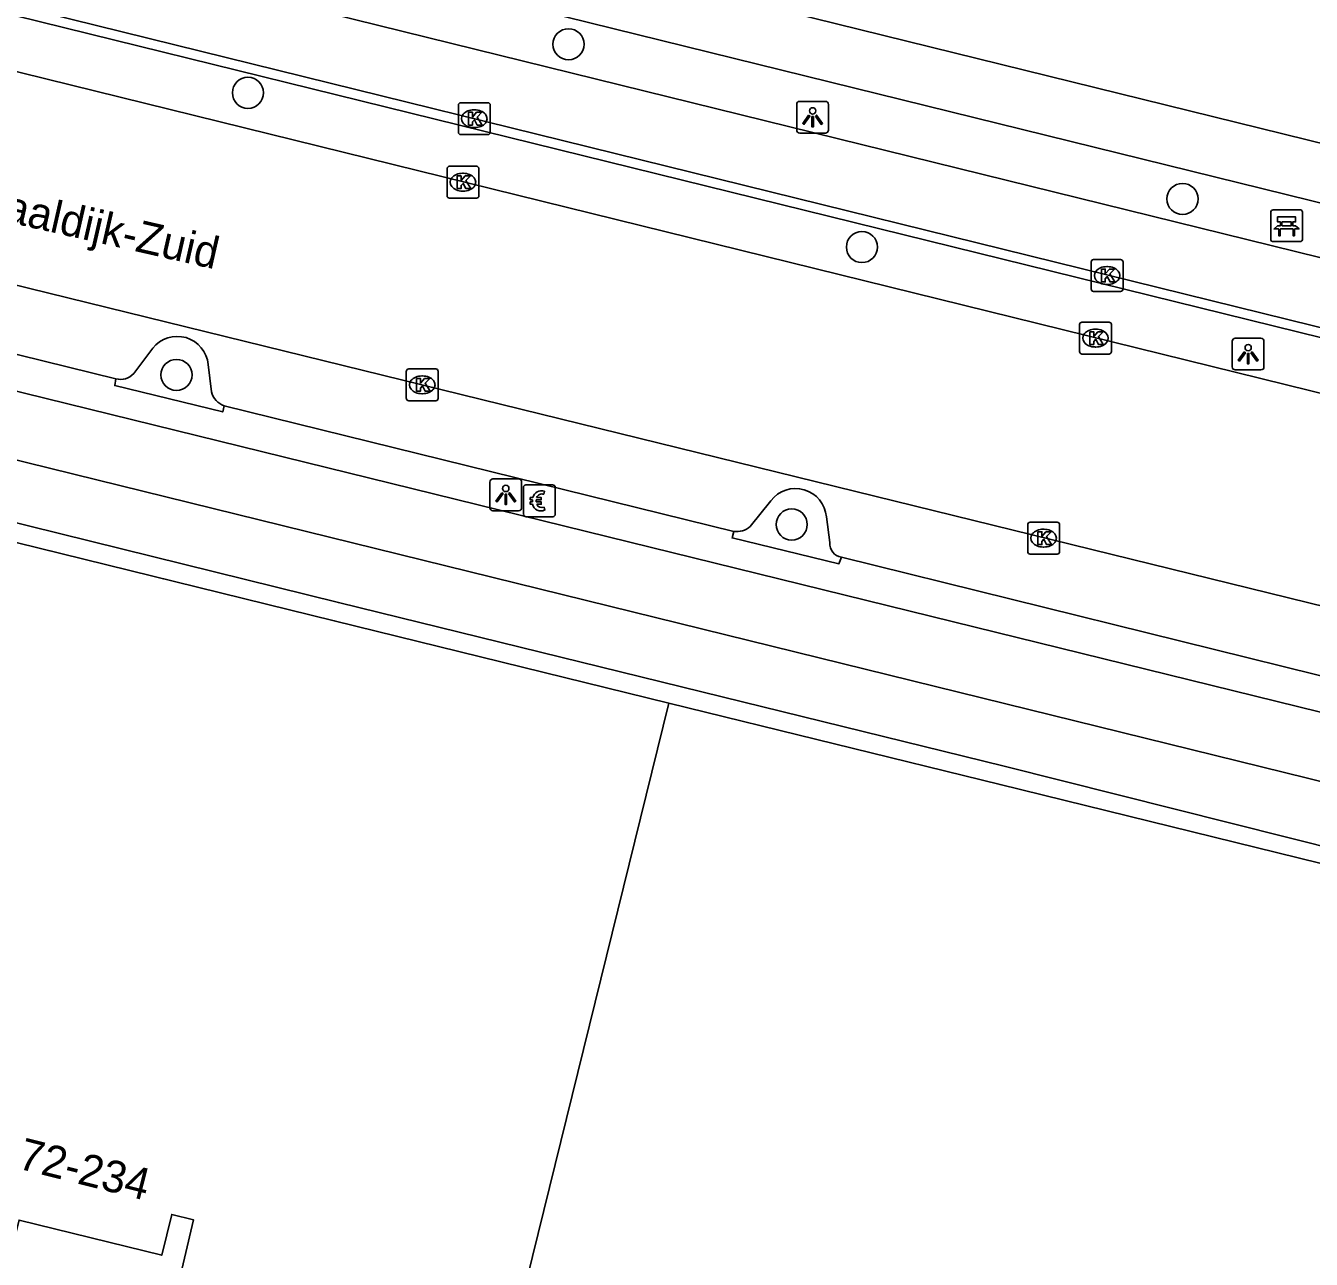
# Model space of a CAD drawing. Extents: x 161771 to 163125, y 382479 to 383177.
# Drawn here: x 162035.24 to 162075.66, y 383071.72 to 383110.5 of the extents above; entities that cross this region are included whole.
import ezdxf

# ---------------------------------------------------------------- set-up
doc = ezdxf.new("R2010")
doc.units = 0
for name, color, linetype in [('IMGEO_Bank', 7, 'Continuous'), ('IMGEO_Berm_open', 7, 'Continuous'), ('IMGEO_Betaalautomaat', 7, 'Continuous'), ('IMGEO_Boom', 7, 'Continuous'), ('IMGEO_Fietspad_gesloten', 7, 'Continuous'), ('IMGEO_Haag', 7, 'Continuous'), ('IMGEO_Kolk', 7, 'Continuous'), ('IMGEO_Lichtpunt', 7, 'Continuous'), ('IMGEO_Openbare_ruimte_label', 7, 'Continuous'), ('IMGEO_Pand', 7, 'Continuous'), ('IMGEO_Pand_nummerreeks', 7, 'Continuous'), ('IMGEO_Parkeervlak_open', 7, 'Continuous'), ('IMGEO_Rijbaan_lokaal_gesloten', 7, 'Continuous'), ('IMGEO_Voetpad_open', 7, 'Continuous')]:
    doc.layers.add(name, color=color, linetype=linetype)

msp = doc.modelspace()

# ---------------------------------------------------------------- linework, layer by layer
at = {"layer": 'IMGEO_Bank'}
for p, q in [((162074.46, 383104.715), (162075.301, 383104.715)), ((162075.301, 383104.715), (162074.46, 383104.715)), ((162074.385, 383103.79), (162074.385, 383104.631)), ((162074.385, 383104.631), (162074.385, 383103.79)), ((162074.694, 383104.221), (162074.694, 383104.327)), ((162074.738, 383104.327), (162074.738, 383104.221)), ((162075.026, 383104.333), (162074.744, 383104.333)), ((162075.032, 383104.221), (162075.032, 383104.327)), ((162075.076, 383104.327), (162075.076, 383104.221)), ((162075.385, 383104.64), (162075.385, 383103.799)), ((162075.385, 383103.799), (162075.385, 383104.64)), ((162075.082, 383104.113), (162074.689, 383104.113)), ((162074.744, 383104.215), (162075.026, 383104.215)), ((162075.31, 383103.715), (162074.469, 383103.715)), ((162074.469, 383103.715), (162075.31, 383103.715))]:
    msp.add_line(p, q, dxfattribs=at)
for points in [[(162074.688, 383104.333), (162074.602, 383104.333), (162074.602, 383104.494), (162075.165, 383104.494), (162075.165, 383104.333), (162075.082, 383104.333)], [(162074.632, 383104.113), (162074.49, 383104.113), (162074.602, 383104.215), (162074.688, 383104.215)], [(162074.682, 383104.106), (162074.682, 383103.899), (162074.639, 383103.899), (162074.639, 383104.106)], [(162075.082, 383104.215), (162075.165, 383104.215), (162075.277, 383104.113), (162075.138, 383104.113)], [(162075.132, 383104.106), (162075.132, 383103.899), (162075.088, 383103.899), (162075.088, 383104.106)]]:
    msp.add_lwpolyline(points, dxfattribs=at)
for centre, radius, start, end in [((162074.463, 383104.637), 0.0779, 92.4484, 184.2845), ((162074.463, 383104.637), 0.0779, 92.4484, 184.2845), ((162075.307, 383104.637), 0.0779, 2.4484, 94.2845), ((162075.307, 383104.637), 0.0779, 2.4484, 94.2845), ((162074.687, 383104.326), 0.00671, 2.8957, 87.1043), ((162074.744, 383104.326), 0.00671, 92.8957, 177.1043), ((162075.026, 383104.326), 0.00671, 2.8957, 87.1043), ((162075.083, 383104.326), 0.00671, 92.8957, 177.1043), ((162074.632, 383104.106), 0.00671, 2.8957, 87.1043), ((162074.689, 383104.106), 0.00671, 92.8957, 177.1043), ((162074.687, 383104.222), 0.00671, 272.8957, 357.1043), ((162074.744, 383104.222), 0.00671, 182.8957, 267.1043), ((162075.026, 383104.222), 0.00671, 272.8957, 357.1043), ((162075.083, 383104.222), 0.00671, 182.8957, 267.1043), ((162075.081, 383104.106), 0.00671, 2.8957, 87.1043), ((162075.138, 383104.106), 0.00671, 92.8957, 177.1043), ((162074.463, 383103.793), 0.0779, 182.4484, 274.2845), ((162074.463, 383103.793), 0.0779, 182.4484, 274.2845), ((162075.307, 383103.793), 0.0779, 272.4484, 4.2845), ((162075.307, 383103.793), 0.0779, 272.4484, 4.2845)]:
    msp.add_arc(centre, radius, start, end, dxfattribs=at)
at = {"layer": 'IMGEO_Berm_open'}
for points in [[(162041.486, 383098.554), (162041.438, 383098.359), (162038.04, 383099.19), (162038.08, 383099.402)], [(162060.892, 383093.798), (162060.808, 383093.59), (162057.449, 383094.399), (162057.501, 383094.604)]]:
    msp.add_lwpolyline(points, dxfattribs=at)
at = {"layer": 'IMGEO_Betaalautomaat'}
for p, q in [((162050.891, 383095.142), (162050.891, 383095.983)), ((162050.891, 383095.983), (162050.891, 383095.142)), ((162050.966, 383096.066), (162051.807, 383096.066)), ((162051.807, 383096.066), (162050.966, 383096.066)), ((162051.553, 383095.871), (162051.536, 383095.771)), ((162051.89, 383095.992), (162051.89, 383095.151)), ((162051.89, 383095.151), (162051.89, 383095.992)), ((162051.174, 383095.53), (162051.174, 383095.598)), ((162051.295, 383095.598), (162051.295, 383095.53)), ((162051.816, 383095.067), (162050.975, 383095.067)), ((162050.975, 383095.067), (162051.816, 383095.067)), ((162051.54, 383095.365), (162051.562, 383095.278))]:
    msp.add_line(p, q, dxfattribs=at)
for points in [[(162051.174, 383095.598), (162051.105, 383095.598), (162051.105, 383095.667), (162051.184, 383095.667)], [(162051.179, 383095.461), (162051.105, 383095.461), (162051.105, 383095.53), (162051.174, 383095.53)], [(162051.306, 383095.667), (162051.453, 383095.667), (162051.453, 383095.598), (162051.295, 383095.598)], [(162051.295, 383095.53), (162051.453, 383095.53), (162051.453, 383095.461), (162051.309, 383095.461)]]:
    msp.add_lwpolyline(points, dxfattribs=at)
for centre, radius, start, end in [((162050.969, 383095.989), 0.0779, 92.4484, 184.2845), ((162050.969, 383095.989), 0.0779, 92.4484, 184.2845), ((162051.467, 383095.591), 0.293, 73.014, 165.0139), ((162051.813, 383095.989), 0.0779, 2.4484, 94.2845), ((162051.813, 383095.989), 0.0779, 2.4484, 94.2845), ((162051.44, 383095.516), 0.267, 191.8096, 297.0389), ((162051.473, 383095.604), 0.179, 69.3236, 159.5683), ((162051.473, 383095.531), 0.179, 202.7625, 291.8693), ((162050.969, 383095.145), 0.0779, 182.4484, 274.2845), ((162050.969, 383095.145), 0.0779, 182.4484, 274.2845), ((162051.813, 383095.145), 0.0779, 272.4484, 4.2845), ((162051.813, 383095.145), 0.0779, 272.4484, 4.2845)]:
    msp.add_arc(centre, radius, start, end, dxfattribs=at)
at = {"layer": 'IMGEO_Boom'}
for centre in [(162052.309, 383109.919), (162042.23, 383108.394), (162071.613, 383105.056), (162061.534, 383103.546), (162039.982, 383099.524), (162059.324, 383094.823)]:
    msp.add_circle(centre, 0.489, dxfattribs=at)
at = {"layer": 'IMGEO_Fietspad_gesloten'}
for points in [[(162150.168, 383085.809), (162140.488, 383087.535), (162137.535, 383088.116), (162134.626, 383088.77), (162083.536, 383101.336), (162000, 383121.941), (161979.686, 383126.952), (161923.625, 383140.841)], [(161915.689, 383140.639), (161979.048, 383124.929), (162000, 383119.758), (162083.074, 383099.255), (162134.136, 383086.721), (162137.066, 383086.053), (162140.008, 383085.446), (162150.119, 383083.649)], [(162003.304, 383106.804), (162076.586, 383088.768), (162114.9, 383079.294)], [(162127.72, 383074.005), (162080.686, 383085.58), (162003.024, 383104.713)]]:
    msp.add_lwpolyline(points, dxfattribs=at)
at = {"layer": 'IMGEO_Haag'}
msp.add_lwpolyline([(162150.044, 383083.349), (162139.954, 383085.159), (162137.013, 383085.752), (162134.07, 383086.429), (162082.999, 383098.959), (162000, 383119.435), (161978.973, 383124.622)], dxfattribs=at)
at = {"layer": 'IMGEO_Kolk'}
for p, q in [((162048.845, 383107.154), (162048.845, 383108.006)), ((162048.92, 383108.08), (162049.772, 383108.08)), ((162049.846, 383108.006), (162049.846, 383107.154)), ((162049.333, 383107.86), (162049.358, 383107.86)), ((162049.356, 383107.3), (162049.331, 383107.3)), ((162049.772, 383107.08), (162048.92, 383107.08)), ((162048.489, 383105.157), (162048.489, 383106.009)), ((162048.564, 383106.083), (162049.416, 383106.083)), ((162049.49, 383106.009), (162049.49, 383105.157)), ((162048.977, 383105.863), (162049.002, 383105.863)), ((162049, 383105.303), (162048.975, 383105.303)), ((162049.416, 383105.083), (162048.564, 383105.083)), ((162068.74, 383102.224), (162068.74, 383103.076)), ((162068.815, 383103.15), (162069.667, 383103.15)), ((162069.741, 383103.076), (162069.741, 383102.224)), ((162069.228, 383102.93), (162069.253, 383102.93)), ((162069.251, 383102.37), (162069.226, 383102.37)), ((162069.667, 383102.15), (162068.815, 383102.15)), ((162068.376, 383100.256), (162068.376, 383101.108)), ((162068.451, 383101.182), (162069.303, 383101.182)), ((162069.377, 383101.108), (162069.377, 383100.256)), ((162068.864, 383100.962), (162068.889, 383100.962)), ((162068.887, 383100.402), (162068.862, 383100.402)), ((162069.303, 383100.182), (162068.451, 383100.182)), ((162047.209, 383098.787), (162047.209, 383099.639)), ((162047.284, 383099.713), (162048.136, 383099.713)), ((162047.697, 383099.493), (162047.722, 383099.493)), ((162048.21, 383099.639), (162048.21, 383098.787)), ((162048.136, 383098.713), (162047.284, 383098.713)), ((162047.72, 383098.933), (162047.695, 383098.933)), ((162066.745, 383093.967), (162066.745, 383094.819)), ((162066.82, 383094.893), (162067.672, 383094.893)), ((162067.233, 383094.673), (162067.258, 383094.673)), ((162067.746, 383094.819), (162067.746, 383093.967)), ((162067.672, 383093.893), (162066.82, 383093.893)), ((162067.256, 383094.113), (162067.231, 383094.113))]:
    msp.add_line(p, q, dxfattribs=at)
for points in [[(162048.845, 383107.154), (162048.845, 383108.006)], [(162048.92, 383108.08), (162049.772, 383108.08)], [(162049.846, 383108.006), (162049.846, 383107.154)], [(162049.166, 383107.78), (162049.289, 383107.78), (162049.289, 383107.629), (162049.419, 383107.78), (162049.583, 383107.78), (162049.437, 383107.629), (162049.59, 383107.38), (162049.438, 383107.38), (162049.353, 383107.544), (162049.289, 383107.477), (162049.289, 383107.38), (162049.166, 383107.38), (162049.166, 383107.78)], [(162049.772, 383107.08), (162048.92, 383107.08)], [(162048.489, 383105.157), (162048.489, 383106.009)], [(162048.564, 383106.083), (162049.416, 383106.083)], [(162049.49, 383106.009), (162049.49, 383105.157)], [(162048.81, 383105.783), (162048.933, 383105.783), (162048.933, 383105.632), (162049.063, 383105.783), (162049.227, 383105.783), (162049.081, 383105.632), (162049.234, 383105.383), (162049.082, 383105.383), (162048.997, 383105.547), (162048.933, 383105.48), (162048.933, 383105.383), (162048.81, 383105.383), (162048.81, 383105.783)], [(162049.416, 383105.083), (162048.564, 383105.083)], [(162068.74, 383102.224), (162068.74, 383103.076)], [(162068.815, 383103.15), (162069.667, 383103.15)], [(162069.741, 383103.076), (162069.741, 383102.224)], [(162069.061, 383102.85), (162069.184, 383102.85), (162069.184, 383102.699), (162069.314, 383102.85), (162069.478, 383102.85), (162069.332, 383102.699), (162069.485, 383102.45), (162069.333, 383102.45), (162069.248, 383102.614), (162069.184, 383102.547), (162069.184, 383102.45), (162069.061, 383102.45), (162069.061, 383102.85)], [(162069.667, 383102.15), (162068.815, 383102.15)], [(162068.376, 383100.256), (162068.376, 383101.108)], [(162068.451, 383101.182), (162069.303, 383101.182)], [(162069.377, 383101.108), (162069.377, 383100.256)], [(162068.697, 383100.882), (162068.82, 383100.882), (162068.82, 383100.731), (162068.95, 383100.882), (162069.114, 383100.882), (162068.968, 383100.731), (162069.121, 383100.482), (162068.969, 383100.482), (162068.884, 383100.646), (162068.82, 383100.579), (162068.82, 383100.482), (162068.697, 383100.482), (162068.697, 383100.882)], [(162069.303, 383100.182), (162068.451, 383100.182)], [(162047.209, 383098.787), (162047.209, 383099.639)], [(162047.284, 383099.713), (162048.136, 383099.713)], [(162048.21, 383099.639), (162048.21, 383098.787)], [(162047.53, 383099.413), (162047.653, 383099.413), (162047.653, 383099.262), (162047.783, 383099.413), (162047.947, 383099.413), (162047.801, 383099.262), (162047.954, 383099.013), (162047.802, 383099.013), (162047.717, 383099.177), (162047.653, 383099.11), (162047.653, 383099.013), (162047.53, 383099.013), (162047.53, 383099.413)], [(162048.136, 383098.713), (162047.284, 383098.713)], [(162066.745, 383093.967), (162066.745, 383094.819)], [(162066.82, 383094.893), (162067.672, 383094.893)], [(162067.066, 383094.593), (162067.189, 383094.593), (162067.189, 383094.442), (162067.319, 383094.593), (162067.483, 383094.593), (162067.337, 383094.442), (162067.49, 383094.193), (162067.338, 383094.193), (162067.253, 383094.357), (162067.189, 383094.29), (162067.189, 383094.193), (162067.066, 383094.193), (162067.066, 383094.593)], [(162067.746, 383094.819), (162067.746, 383093.967)], [(162067.672, 383093.893), (162066.82, 383093.893)]]:
    msp.add_lwpolyline(points, dxfattribs=at)
for centre, start, end in [((162048.922, 383108.004), 91.552, 178.448), ((162048.922, 383108.004), 91.552, 178.448), ((162049.77, 383108.004), 1.552, 88.448), ((162049.77, 383108.004), 1.552, 88.448), ((162048.922, 383107.156), 181.552, 268.448), ((162048.922, 383107.156), 181.552, 268.448), ((162049.77, 383107.156), 271.552, 358.448), ((162049.77, 383107.156), 271.552, 358.448), ((162048.566, 383106.007), 91.552, 178.448), ((162048.566, 383106.007), 91.552, 178.448), ((162049.414, 383106.007), 1.552, 88.448), ((162049.414, 383106.007), 1.552, 88.448), ((162048.566, 383105.159), 181.552, 268.448), ((162048.566, 383105.159), 181.552, 268.448), ((162049.414, 383105.159), 271.552, 358.448), ((162049.414, 383105.159), 271.552, 358.448), ((162068.817, 383103.074), 91.552, 178.448), ((162068.817, 383103.074), 91.552, 178.448), ((162069.665, 383103.074), 1.552, 88.448), ((162069.665, 383103.074), 1.552, 88.448), ((162068.817, 383102.226), 181.552, 268.448), ((162068.817, 383102.226), 181.552, 268.448), ((162069.665, 383102.226), 271.552, 358.448), ((162069.665, 383102.226), 271.552, 358.448), ((162068.453, 383101.106), 91.552, 178.448), ((162068.453, 383101.106), 91.552, 178.448), ((162069.301, 383101.106), 1.552, 88.448), ((162069.301, 383101.106), 1.552, 88.448), ((162068.453, 383100.258), 181.552, 268.448), ((162068.453, 383100.258), 181.552, 268.448), ((162069.301, 383100.258), 271.552, 358.448), ((162069.301, 383100.258), 271.552, 358.448), ((162047.286, 383099.637), 91.552, 178.448), ((162047.286, 383099.637), 91.552, 178.448), ((162048.134, 383099.637), 1.552, 88.448), ((162048.134, 383099.637), 1.552, 88.448), ((162047.286, 383098.789), 181.552, 268.448), ((162047.286, 383098.789), 181.552, 268.448), ((162048.134, 383098.789), 271.552, 358.448), ((162048.134, 383098.789), 271.552, 358.448), ((162066.822, 383094.817), 91.552, 178.448), ((162066.822, 383094.817), 91.552, 178.448), ((162067.67, 383094.817), 1.552, 88.448), ((162067.67, 383094.817), 1.552, 88.448), ((162066.822, 383093.969), 181.552, 268.448), ((162066.822, 383093.969), 181.552, 268.448), ((162067.67, 383093.969), 271.552, 358.448), ((162067.67, 383093.969), 271.552, 358.448)]:
    msp.add_arc(centre, 0.0765, start, end, dxfattribs=at)
for centre, major_axis, ratio, start_param, end_param in [((162049.332, 383107.58), (-0.387, 0.002), 0.722429, 4.712389, 7.853982), ((162049.357, 383107.58), (-0.39, 0.002), 0.717154, 1.570796, 4.712389), ((162048.976, 383105.583), (-0.387, 0.002), 0.722429, 4.712389, 7.853982), ((162049.001, 383105.583), (-0.39, 0.002), 0.717154, 1.570796, 4.712389), ((162069.227, 383102.65), (-0.387, 0.002), 0.722429, 4.712389, 7.853982), ((162069.252, 383102.65), (-0.39, 0.002), 0.717154, 1.570796, 4.712389), ((162068.863, 383100.682), (-0.387, 0.002), 0.722429, 4.712389, 7.853982), ((162068.888, 383100.682), (-0.39, 0.002), 0.717154, 1.570796, 4.712389), ((162047.696, 383099.213), (-0.387, 0.002), 0.722429, 4.712389, 7.853982), ((162047.721, 383099.213), (-0.39, 0.002), 0.717154, 1.570796, 4.712389), ((162067.232, 383094.393), (-0.387, 0.002), 0.722429, 4.712389, 7.853982), ((162067.257, 383094.393), (-0.39, 0.002), 0.717154, 1.570796, 4.712389)]:
    msp.add_ellipse(centre, major_axis=major_axis, ratio=ratio, start_param=start_param, end_param=end_param, dxfattribs=at)
at = {"layer": 'IMGEO_Lichtpunt'}
for p, q in [((162059.483, 383108.028), (162059.483, 383107.221)), ((162059.483, 383108.028), (162059.483, 383107.221)), ((162060.385, 383108.123), (162059.577, 383108.123)), ((162060.385, 383108.123), (162059.577, 383108.123)), ((162060.479, 383107.221), (162060.479, 383108.028)), ((162060.479, 383107.221), (162060.479, 383108.028)), ((162059.577, 383107.127), (162060.385, 383107.127)), ((162059.577, 383107.127), (162060.385, 383107.127)), ((162074.079, 383100.679), (162073.271, 383100.679)), ((162074.079, 383100.679), (162073.271, 383100.679)), ((162073.177, 383100.584), (162073.177, 383099.777)), ((162073.177, 383100.584), (162073.177, 383099.777)), ((162074.173, 383099.777), (162074.173, 383100.584)), ((162074.173, 383099.777), (162074.173, 383100.584)), ((162073.271, 383099.683), (162074.079, 383099.683)), ((162073.271, 383099.683), (162074.079, 383099.683)), ((162050.739, 383096.253), (162049.931, 383096.253)), ((162050.739, 383096.253), (162049.931, 383096.253)), ((162049.837, 383096.158), (162049.837, 383095.351)), ((162049.837, 383096.158), (162049.837, 383095.351)), ((162050.833, 383095.351), (162050.833, 383096.158)), ((162050.833, 383095.351), (162050.833, 383096.158)), ((162049.931, 383095.257), (162050.739, 383095.257)), ((162049.931, 383095.257), (162050.739, 383095.257))]:
    msp.add_line(p, q, dxfattribs=at)
for points in [[(162059.857, 383107.692), (162059.896, 383107.664), (162059.708, 383107.402), (162059.67, 383107.429), (162059.857, 383107.692)], [(162059.959, 383107.644), (162060.006, 383107.644), (162060.006, 383107.322), (162059.959, 383107.322), (162059.959, 383107.644)], [(162060.069, 383107.664), (162060.107, 383107.691), (162060.294, 383107.429), (162060.255, 383107.401), (162060.069, 383107.664)], [(162073.551, 383100.248), (162073.59, 383100.22), (162073.402, 383099.958), (162073.364, 383099.985), (162073.551, 383100.248)], [(162073.763, 383100.22), (162073.801, 383100.247), (162073.988, 383099.985), (162073.949, 383099.957), (162073.763, 383100.22)], [(162073.653, 383100.2), (162073.7, 383100.2), (162073.7, 383099.878), (162073.653, 383099.878), (162073.653, 383100.2)], [(162050.211, 383095.822), (162050.25, 383095.794), (162050.062, 383095.532), (162050.024, 383095.559), (162050.211, 383095.822)], [(162050.423, 383095.794), (162050.461, 383095.821), (162050.648, 383095.559), (162050.609, 383095.531), (162050.423, 383095.794)], [(162050.313, 383095.774), (162050.36, 383095.774), (162050.36, 383095.452), (162050.313, 383095.452), (162050.313, 383095.774)]]:
    msp.add_lwpolyline(points, dxfattribs=at)
for centre in [(162059.982, 383107.826), (162073.676, 383100.382), (162050.336, 383095.956)]:
    msp.add_circle(centre, 0.0994, dxfattribs=at)
for centre, start, end in [((162059.577, 383108.028), 90, 180), ((162059.577, 383108.028), 90, 180), ((162060.385, 383108.028), 0, 90), ((162060.385, 383108.028), 0, 90), ((162059.577, 383107.221), 180, 270), ((162059.577, 383107.221), 180, 270), ((162060.385, 383107.221), 270, 0), ((162060.385, 383107.221), 270, 360), ((162073.271, 383100.584), 90, 180), ((162073.271, 383100.584), 90, 180), ((162074.079, 383100.584), 0, 90), ((162074.079, 383100.584), 0, 90), ((162073.271, 383099.777), 180, 270), ((162073.271, 383099.777), 180, 270), ((162074.079, 383099.777), 270, 0), ((162074.079, 383099.777), 270, 360), ((162049.931, 383096.158), 90, 180), ((162049.931, 383096.158), 90, 180), ((162050.739, 383096.158), 0, 90), ((162050.739, 383096.158), 0, 90), ((162049.931, 383095.351), 180, 270), ((162049.931, 383095.351), 180, 270), ((162050.739, 383095.351), 270, 0), ((162050.739, 383095.351), 270, 360)]:
    msp.add_arc(centre, 0.0946, start, end, dxfattribs=at)
at = {"layer": 'IMGEO_Pand'}
for points in [[(162002.398, 383101.588), (162002.554, 383102.219), (162013.229, 383099.592), (162023.933, 383096.958), (162034.211, 383094.433), (162044.945, 383091.795), (162055.457, 383089.209)], [(162050.287, 383068.19), (162055.457, 383089.209)], [(162055.457, 383089.209), (162065.874, 383086.647), (162076.61, 383084.007), (162086.853, 383081.477), (162097.561, 383078.833), (162103.009, 383077.483), (162102.95, 383077.249)], [(162007.929, 383084.205), (162008.083, 383084.167), (162011.001, 383083.447), (162009.707, 383078.205), (162034.801, 383072.012), (162035.033, 383072.954), (162039.519, 383071.847), (162039.835, 383073.131), (162040.519, 383072.961), (162039.99, 383070.731), (162050.287, 383068.19)]]:
    msp.add_lwpolyline(points, dxfattribs=at)
at = {"layer": 'IMGEO_Parkeervlak_open'}
for points in [[(162038.08, 383099.402), (162022.045, 383103.349)], [(162038.639, 383099.565), (162039.238, 383100.363)], [(162040.978, 383099.848), (162041.079, 383098.992)], [(162057.501, 383094.604), (162041.486, 383098.554)], [(162058.019, 383094.756), (162058.671, 383095.568)], [(162060.414, 383095.059), (162060.524, 383094.252)], [(162076.891, 383089.836), (162060.892, 383093.798)]]:
    msp.add_lwpolyline(points, dxfattribs=at)
for centre, radius, start, end in [((162040.006, 383099.76), 0.976, 5.1746, 141.8503), ((162038.226, 383099.943), 0.56, 254.9203, 317.5922), ((162041.694, 383099.155), 0.636, 194.8618, 250.9361), ((162059.446, 383094.981), 0.972, 4.5806, 142.8611), ((162057.592, 383095.252), 0.655, 262.002, 310.7052), ((162060.939, 383094.212), 0.417, 174.5513, 263.5033)]:
    msp.add_arc(centre, radius, start, end, dxfattribs=at)
at = {"layer": 'IMGEO_Rijbaan_lokaal_gesloten'}
for points in [[(162149.208, 383081.794), (162139.457, 383083.52), (162136.512, 383084.125), (162133.568, 383084.776), (162082.657, 383097.292), (162000, 383117.686), (161978.427, 383123.009)], [(162001.891, 383110.47), (162077.419, 383091.911), (162118.411, 383081.757)]]:
    msp.add_lwpolyline(points, dxfattribs=at)
at = {"layer": 'IMGEO_Voetpad_open'}
for points in [[(161930.08, 383142.847), (161980.607, 383130.319), (162000, 383125.537), (162084.42, 383104.723), (162159.522, 383086.226), (162160.015, 383088.308), (162160.209, 383089.128), (162160.247, 383089.352), (162160.311, 383089.769), (162160.599, 383089.696), (162163.573, 383089.046), (162164.628, 383088.815)], [(161923.625, 383140.841), (161924.036, 383142.458), (161980.138, 383128.56), (162000, 383123.662), (162083.965, 383102.956), (162150.353, 383086.602), (162150.168, 383085.809)], [(162146.928, 383065.401), (162139.708, 383067.473), (162128.934, 383070.747), (162118.368, 383073.832), (162107.762, 383076.863), (162097.71, 383079.345), (162086.971, 383081.997), (162076.72, 383084.528), (162066.004, 383087.223), (162045.075, 383092.367), (162034.344, 383095.026), (162024.1, 383097.528), (162013.373, 383100.204), (162003.395, 383102.633), (162002.719, 383102.888), (162002.455, 383102.987), (162001.558, 383103.439), (162000, 383104.393), (161999.536, 383104.682)]]:
    msp.add_lwpolyline(points, dxfattribs=at)

# ---------------------------------------------------------------- texts
at = {"layer": 'IMGEO_Openbare_ruimte_label'}
msp.add_text('Kanaaldijk-Zuid', height=1, rotation=347.1729, dxfattribs=at).set_placement((162032.197, 383104.891))
at = {"layer": 'IMGEO_Pand_nummerreeks'}
msp.add_text('172-234', height=1, rotation=345.8537, dxfattribs=at).set_placement((162034.236, 383074.766))

doc.saveas('drawing.dxf')
